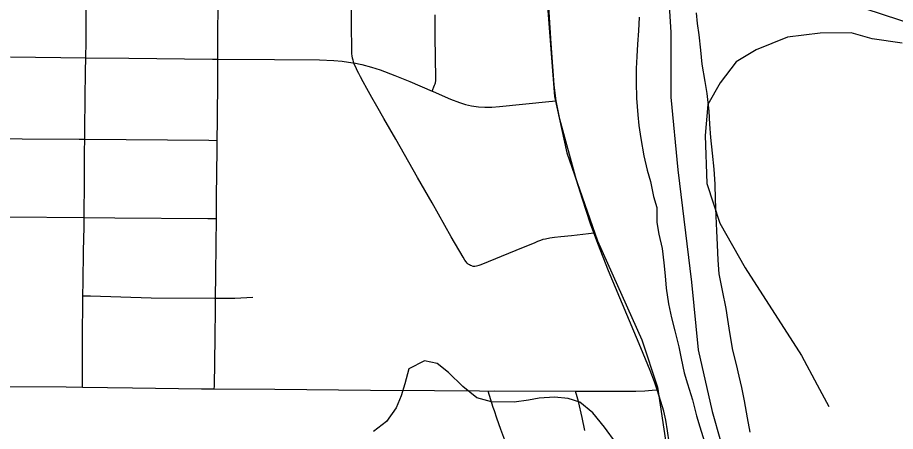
# Model space of a CAD drawing. Extents: x -87 to 2145, y -2128 to 440.
# Drawn here: x 231.02 to 251.46, y 87.57 to 97.2 of the extents above; entities that cross this region are included whole.
import ezdxf

# ---------------------------------------------------------------- set-up
doc = ezdxf.new("R2010")
doc.units = 0
for name, color, linetype in [('Default', 7, 'Continuous'), ('GM_X_City_Street', 7, 'Continuous'), ('GM_X_County_Road', 7, 'Continuous'), ('GM_X_Major_River', 7, 'Continuous'), ('GM_X_Minor_River', 7, 'Continuous'), ('GM_X_Rail_Line', 7, 'Continuous'), ('GM_X_Township', 7, 'Continuous'), ('GM_X_Township_Text', 7, 'Continuous')]:
    doc.layers.add(name, color=color, linetype=linetype)

msp = doc.modelspace()

# ---------------------------------------------------------------- linework, layer by layer
at = {"layer": 'Default'}
msp.add_line((231.152, 103.866), (477.339, 22.758), dxfattribs=at)
at = {"layer": 'GM_X_City_Street'}
for points in [[(232.524, 88.604), (232.524, 88.648), (232.525, 89.018), (232.526, 89.895), (232.535, 90.505), (232.538, 90.73), (232.543, 91.052), (232.554, 91.768), (232.563, 92.334), (232.565, 92.548), (232.574, 93.418), (232.576, 94.075), (232.579, 94.37), (232.582, 94.598), (232.591, 95.323), (232.6, 95.944), (232.605, 96.264), (232.611, 96.632), (232.617, 97.461), (232.617, 97.905), (232.617, 98.442), (232.615, 99.225), (232.614, 99.328)], [(241.592, 91.426), (241.562, 91.435), (241.536, 91.445), (241.51, 91.463), (241.486, 91.487), (241.46, 91.517), (241.432, 91.558), (241.389, 91.628), (241.115, 92.103), (240.666, 92.893), (240.328, 93.481), (239.826, 94.369), (239.544, 94.855), (239.377, 95.137), (239.264, 95.337), (239.145, 95.551), (239.062, 95.701), (238.999, 95.82), (238.96, 95.896), (238.926, 95.966), (238.889, 96.042), (238.864, 96.101), (238.848, 96.143), (238.827, 96.209), (238.815, 96.257), (238.807, 96.306), (238.802, 96.357), (238.8, 96.42), (238.798, 96.508), (238.794, 96.961), (238.789, 97.814)], [(235.597, 88.564), (235.598, 88.627), (235.613, 89.762), (235.621, 90.425), (235.624, 90.674), (235.631, 91.224), (235.641, 91.921), (235.646, 92.523), (235.65, 93.03), (235.66, 94.128), (235.663, 94.342), (235.67, 94.812), (235.678, 95.78), (235.677, 96.233), (235.676, 96.691), (235.683, 97.611)], [(240.672, 95.488), (240.726, 95.623), (240.739, 95.656), (240.748, 95.684), (240.752, 95.732), (240.754, 95.784), (240.736, 96.757), (240.735, 97.263)], [(230.851, 96.282), (232.605, 96.264), (233.605, 96.254), (235.556, 96.234), (235.677, 96.233), (236.999, 96.224), (238.049, 96.216), (238.378, 96.204), (238.575, 96.186), (238.819, 96.149), (238.848, 96.143), (239.029, 96.105), (239.253, 96.047), (239.457, 95.981), (239.796, 95.855), (240.146, 95.712), (240.672, 95.488), (240.689, 95.481), (241.094, 95.303), (241.307, 95.22), (241.446, 95.177), (241.588, 95.145), (241.748, 95.122), (241.894, 95.112), (242.056, 95.113), (242.234, 95.128), (243.388, 95.244), (243.557, 95.261)], [(214.151, 94.506), (214.33, 94.504), (215.806, 94.492), (217.477, 94.481), (219.154, 94.468), (221.386, 94.451), (223.115, 94.441), (224.867, 94.432), (224.937, 94.432), (226.774, 94.421), (227.354, 94.415), (228.971, 94.401), (229.087, 94.4), (230.834, 94.383), (231.125, 94.381), (232.453, 94.371), (232.579, 94.37), (235.467, 94.344), (235.663, 94.342)], [(214.135, 92.707), (215.79, 92.697), (217.466, 92.678), (219.141, 92.653), (221.373, 92.634), (223.074, 92.619), (223.104, 92.618), (224.861, 92.582), (225.265, 92.574), (227.346, 92.595), (227.512, 92.596), (228.936, 92.58), (229.075, 92.579), (230.818, 92.564), (232.565, 92.548), (233.28, 92.542), (235.445, 92.525), (235.646, 92.523)], [(241.592, 91.426), (241.616, 91.419), (241.642, 91.417), (241.665, 91.42), (241.703, 91.426), (241.735, 91.432), (241.763, 91.441), (241.807, 91.456), (242.625, 91.786), (243.07, 91.971), (243.133, 91.997), (243.196, 92.023), (243.254, 92.042), (243.311, 92.055), (243.411, 92.073), (243.515, 92.088), (243.667, 92.107), (243.911, 92.134), (244.309, 92.179), (244.436, 92.193)], [(232.538, 90.73), (232.714, 90.725), (234.125, 90.684), (235.601, 90.674), (235.624, 90.674), (236.078, 90.674), (236.355, 90.688), (236.49, 90.694)], [(241.976, 88.512), (242.117, 88.514), (244.004, 88.507), (245.41, 88.508), (245.624, 88.515), (245.788, 88.531), (245.905, 88.543)], [(242.97, 85.655), (242.916, 85.669), (242.881, 85.697), (242.856, 85.739), (242.822, 85.831), (242.647, 86.481), (242.529, 86.856), (242.359, 87.37), (242.271, 87.617), (242.178, 87.88), (242.118, 88.049), (242.092, 88.127), (241.976, 88.512)], [(244.226, 87.598), (244.158, 87.894), (244.075, 88.272), (244.042, 88.381), (244.004, 88.507)]]:
    msp.add_lwpolyline(points, dxfattribs=at)
at = {"layer": 'GM_X_County_Road'}
for points in [[(243.557, 95.261), (243.546, 95.318), (243.507, 95.635), (243.438, 96.599), (243.385, 97.451), (243.342, 98.06)], [(244.436, 92.193), (244.359, 92.405), (244.169, 92.974), (244.033, 93.416), (243.639, 94.839), (243.557, 95.261)], [(245.905, 88.543), (245.845, 88.725), (245.746, 88.988), (245.526, 89.52), (244.778, 91.305), (244.527, 91.944), (244.436, 92.193)], [(230.777, 88.621), (232.148, 88.608), (232.524, 88.604)], [(232.524, 88.604), (233.69, 88.591), (235.298, 88.566), (235.597, 88.564)], [(235.597, 88.564), (237.004, 88.557), (239.235, 88.533), (240.727, 88.523), (241.772, 88.514), (241.976, 88.512)], [(246.338, 85.738), (246.232, 86.867), (246.187, 87.325), (246.152, 87.588), (246.107, 87.834), (246.059, 88.046), (245.994, 88.269), (245.905, 88.543)]]:
    msp.add_lwpolyline(points, dxfattribs=at)
at = {"layer": 'GM_X_Major_River'}
for points in [[(248.076, 87.558), (248.009, 87.89), (247.944, 88.282), (247.877, 88.594), (247.82, 88.856), (247.752, 89.128), (247.666, 89.46), (247.6, 89.873), (247.553, 90.175), (247.516, 90.436), (247.43, 90.849), (247.355, 91.241), (247.328, 91.553), (247.312, 91.914), (247.295, 92.236), (247.279, 92.578), (247.264, 92.979), (247.257, 93.321), (247.231, 93.672), (247.195, 94.044), (247.159, 94.406), (247.133, 94.718), (247.116, 95.019), (247.07, 95.431), (247.023, 95.713), (246.958, 96.115), (246.921, 96.437), (246.885, 96.798), (246.848, 97.06), (246.821, 97.311)], [(245.485, 97.205), (245.472, 96.894), (245.448, 96.583), (245.435, 96.292), (245.422, 96.011), (245.418, 95.7), (245.424, 95.328), (245.46, 94.936), (245.477, 94.685), (245.524, 94.383), (245.599, 93.981), (245.676, 93.649), (245.753, 93.387), (245.82, 93.035), (245.897, 92.783), (245.903, 92.432), (245.95, 92.16), (246.027, 91.828), (246.063, 91.496), (246.09, 91.194), (246.117, 90.903), (246.173, 90.541), (246.24, 90.219), (246.316, 89.917), (246.413, 89.544), (246.47, 89.272), (246.536, 88.94), (246.614, 88.678), (246.73, 88.305), (246.826, 87.933), (246.903, 87.681), (247.01, 87.328)]]:
    msp.add_lwpolyline(points, dxfattribs=at)
at = {"layer": 'GM_X_Minor_River'}
msp.add_lwpolyline([(244.954, 87.302), (244.679, 87.676), (244.413, 88.009), (244.105, 88.254), (243.836, 88.337), (243.515, 88.372), (243.164, 88.347), (242.913, 88.3), (242.581, 88.255), (242.049, 88.262), (241.71, 88.357), (241.383, 88.621), (241.046, 88.946), (240.788, 89.15), (240.488, 89.214), (240.125, 89.029), (240.03, 88.68), (239.945, 88.401), (239.831, 88.123), (239.606, 87.806), (239.302, 87.57)], dxfattribs=at)
at = {"layer": 'GM_X_Rail_Line'}
for points in [[(242.461, 115.801), (242.411, 113.651), (242.19, 112.592), (242.155, 111.409), (243.029, 101.667), (243.515, 95.366), (243.803, 94.055), (244.518, 92.004), (245.547, 89.703), (245.913, 88.606), (246.125, 87.218), (246.237, 85.842), (246.471, 83.421), (246.569, 81.81), (246.572, 80.483), (246.47, 78.775), (246.102, 76.054), (245.493, 69.753)], [(251.611, 96.603), (250.911, 96.708), (250.421, 96.844), (249.706, 96.835), (248.942, 96.743), (248.216, 96.445), (247.75, 96.173), (247.374, 95.682), (247.089, 95.177), (247.025, 94.454), (247.064, 93.343), (247.366, 92.416), (247.958, 91.38), (249.266, 89.339), (249.629, 88.655), (249.901, 88.151)]]:
    msp.add_lwpolyline(points, dxfattribs=at)
at = {"layer": 'GM_X_Township'}
msp.add_lwpolyline([(246.155, 97.967), (246.223, 96.862), (246.226, 95.346), (246.387, 93.657), (246.709, 91.043), (246.862, 89.475), (247.187, 88.035), (247.573, 86.675)], dxfattribs=at)
at = {"layer": 'GM_X_Township_Text'}
msp.add_lwpolyline([(246.155, 97.967), (246.223, 96.862), (246.226, 95.346), (246.387, 93.657), (246.709, 91.043), (246.862, 89.475), (247.187, 88.035), (247.573, 86.675)], dxfattribs=at)

doc.saveas('drawing.dxf')
